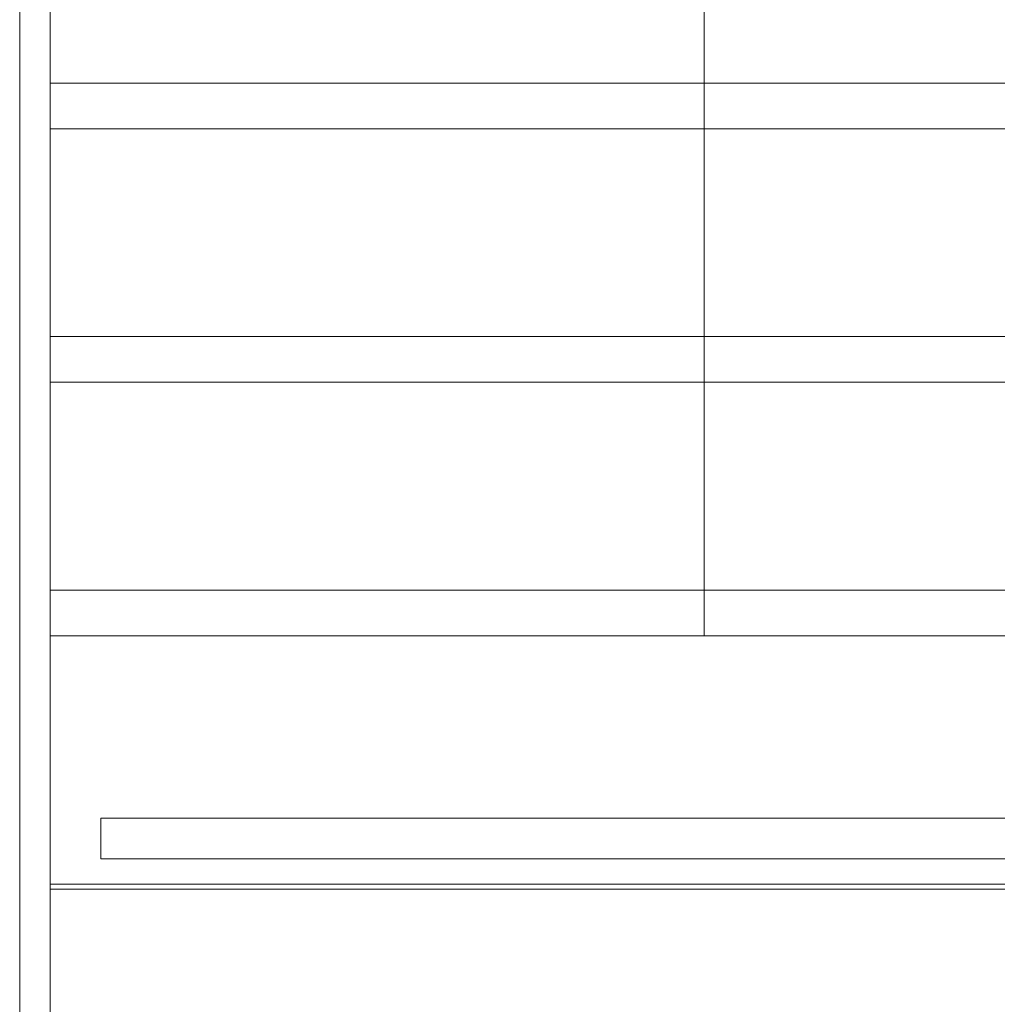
# Model space of a CAD drawing. Header units: millimetres. Extents: x -281 to 121694, y -16481 to 65128.
# Tile 653 of 1056: x 20740 to 21704, y 27611 to 28583. Entities that reach past the tile are written whole.
import ezdxf

# ---------------------------------------------------------------- set-up
doc = ezdxf.new("R2010")
doc.units = ezdxf.units.MM
doc.layers.add('A--L$01A__Algemeen', color=7, linetype='Continuous', lineweight=5)
doc.layers.add('A--L28__Hoofddraagconstructies', color=3, linetype='Continuous', lineweight=5)

# ---------------------------------------------------------------- blocks, each defined once
blk = doc.blocks.new('NLRS_24_10_SF_3_stringer_gen_cpz - NLRS_24_10_xx_stringer v_v_ glazen leuning_gen_cpz-V71-L_80_ 12')
at = {"layer": 'A--L28__Hoofddraagconstructies'}
for p, q in [((-15, -2000), (-15, 0)), ((15, -930.95), (15, -2000))]:
    blk.add_line(p, q, dxfattribs=at)
blk = doc.blocks.new('NLRS_24_10_SF_1_traptrede_gen_cpz - NLRS_24_10_xx_SF_1_traptrede_gen_cpz-V73-L_80_ 12')
at = {"layer": 'A--L$01A__Algemeen'}
for p, q in [((-645, -135), (-645, 859.44)), ((0, 740), (0, -135)), ((-675, -135), (-675, 614.9)), ((645, 410), (-645, 410)), ((645, 365), (-645, 365)), ((645, 160), (-645, 160)), ((645, 115), (-645, 115)), ((645, -90), (-645, -90)), ((645, -135), (-645, -135))]:
    blk.add_line(p, q, dxfattribs=at)
blk = doc.blocks.new('NLRS_24_10_SF_1_traptrede_gen_cpz - NLRS_24_10_xx_SF_1_traptrede_gen_cpz-V59-L_80_ 12')
at = {"layer": 'A--L28__Hoofddraagconstructies'}
for p, q in [((595, -65), (-595, -65)), ((-595, -65), (-595, -105)), ((595, -105), (595, -65)), ((-595, -105), (595, -105)), ((645, -130), (-645, -130)), ((645, -130), (-645, -130)), ((645, -135), (-645, -135))]:
    blk.add_line(p, q, dxfattribs=at)

msp = doc.modelspace()

# ---------------------------------------------------------------- block references
at = {"layer": 'A--L$01A__Algemeen'}
msp.add_blockref('NLRS_24_10_SF_1_traptrede_gen_cpz - NLRS_24_10_xx_SF_1_traptrede_gen_cpz-V73-L_80_ 12', (21415, 28110), dxfattribs=at)
at = {"layer": 'A--L28__Hoofddraagconstructies', "rotation": 180}
msp.add_blockref('NLRS_24_10_SF_3_stringer_gen_cpz - NLRS_24_10_xx_stringer v_v_ glazen leuning_gen_cpz-V71-L_80_ 12', (20755, 25975), dxfattribs=at)
at = {"layer": 'A--L28__Hoofddraagconstructies'}
msp.add_blockref('NLRS_24_10_SF_1_traptrede_gen_cpz - NLRS_24_10_xx_SF_1_traptrede_gen_cpz-V59-L_80_ 12', (21415, 27860), dxfattribs=at)

doc.saveas('drawing.dxf')
